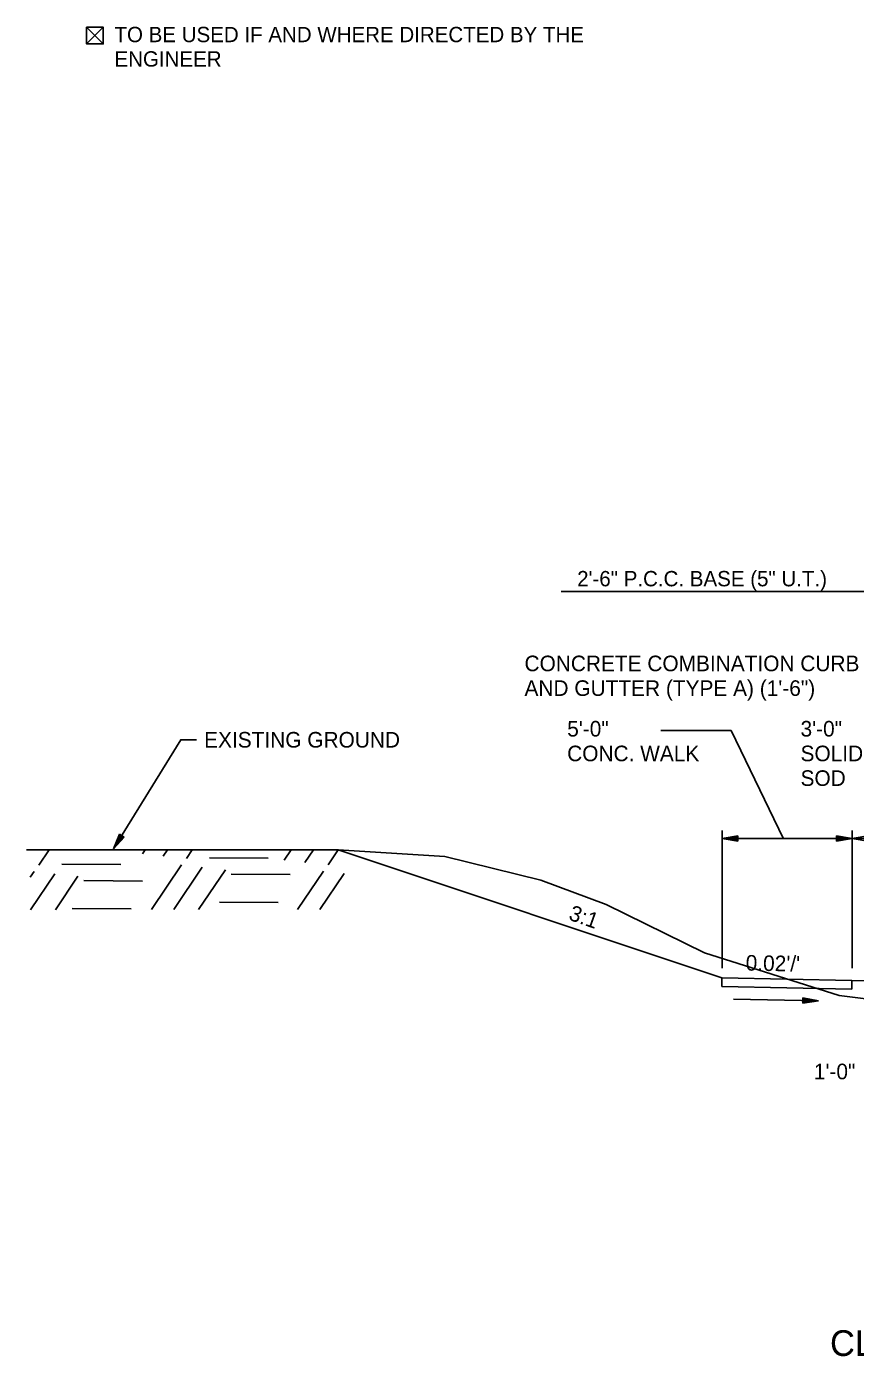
# Model space of a CAD drawing. Extents: x 1001270 to 1003428, y 1840152 to 1842912.
# Drawn here: x 1001298.1 to 1001330, y 1840574.1 to 1840625.3 of the extents above; entities that cross this region are included whole.
import ezdxf

# ---------------------------------------------------------------- set-up
doc = ezdxf.new("R2010")
doc.units = 0
for name, color, linetype in [('10', 7, 'Continuous'), ('19', 7, 'Continuous'), ('20', 7, 'Continuous'), ('8', 7, 'Continuous'), ('Default', 7, 'Continuous')]:
    doc.layers.add(name, color=color, linetype=linetype)

# ---------------------------------------------------------------- blocks, each defined once
blk = doc.blocks.new('TM')
at = {"layer": '8'}
for p, q in [((-120.309, 21.181), (-119.787, -20.829)), ((0, 0), (-120.309, 21.181)), ((-31.382, 2.945), (-120.176, 10.512)), ((-119.787, -20.829), (0, 0)), ((-119.911, -10.826), (-31.307, -3.057))]:
    blk.add_line(p, q, dxfattribs=at)

msp = doc.modelspace()

# ---------------------------------------------------------------- linework, layer by layer
at = {"layer": '10'}
for p, q in [((1001301.052, 1840625.255), (1001300.41, 1840624.614)), ((1001300.411, 1840625.255), (1001301.052, 1840624.614)), ((1001300.792, 1840624.614), (1001300.803, 1840624.614))]:
    msp.add_line(p, q, dxfattribs=at)
msp.add_lwpolyline([(1001300.803, 1840624.614), (1001301.052, 1840624.614), (1001301.052, 1840625.255), (1001300.411, 1840625.255), (1001300.41, 1840624.614), (1001300.792, 1840624.614)], dxfattribs=at)
at = {"layer": '19'}
for p, q in [((1001318.669, 1840603.549), (1001334.357, 1840603.549)), ((1001322.493, 1840598.203), (1001325.204, 1840598.203)), ((1001325.204, 1840598.203), (1001327.217, 1840594.032)), ((1001301.449, 1840593.643), (1001301.673, 1840594.209)), ((1001301.851, 1840594.1), (1001301.449, 1840593.643)), ((1001301.523, 1840593.784), (1001301.716, 1840594.177)), ((1001301.81, 1840594.121), (1001301.546, 1840593.772)), ((1001301.673, 1840594.209), (1001301.851, 1840594.1)), ((1001324.857, 1840589.055), (1001324.857, 1840594.346)), ((1001325.457, 1840594.15), (1001324.857, 1840594.046)), ((1001324.857, 1840594.046), (1001334.357, 1840594.046)), ((1001324.857, 1840594.046), (1001325.457, 1840593.94)), ((1001325.457, 1840594.095), (1001325.017, 1840594.061)), ((1001325.457, 1840593.94), (1001325.457, 1840594.15)), ((1001329.257, 1840594.151), (1001329.257, 1840593.941)), ((1001329.857, 1840594.046), (1001329.257, 1840594.151)), ((1001329.697, 1840594.061), (1001329.257, 1840594.096)), ((1001329.257, 1840593.941), (1001329.857, 1840594.046)), ((1001329.857, 1840589.055), (1001329.857, 1840594.346)), ((1001330.457, 1840594.15), (1001329.857, 1840594.046)), ((1001329.857, 1840594.046), (1001330.457, 1840593.94)), ((1001298.574, 1840593.019), (1001298.966, 1840593.602)), ((1001302.559, 1840593.453), (1001302.665, 1840593.603)), ((1001303.354, 1840593.361), (1001303.52, 1840593.606)), ((1001304.249, 1840593.269), (1001304.475, 1840593.608)), ((1001308.014, 1840593.214), (1001308.275, 1840593.609)), ((1001308.808, 1840593.122), (1001309.14, 1840593.61)), ((1001309.704, 1840593.03), (1001310.084, 1840593.604)), ((1001324.85, 1840588.682), (1001310.084, 1840593.604)), ((1001325.017, 1840594.031), (1001325.457, 1840593.99)), ((1001329.257, 1840593.991), (1001329.697, 1840594.031)), ((1001299.463, 1840593.058), (1001301.722, 1840593.037)), ((1001302.911, 1840591.306), (1001304.064, 1840593.027)), ((1001305.137, 1840593.298), (1001307.398, 1840593.287)), ((1001298.234, 1840592.551), (1001298.388, 1840592.777)), ((1001298.257, 1840591.302), (1001299.183, 1840592.685)), ((1001299.212, 1840591.305), (1001300.078, 1840592.593)), ((1001303.766, 1840591.308), (1001304.858, 1840592.935)), ((1001304.721, 1840591.311), (1001305.754, 1840592.843)), ((1001305.967, 1840592.67), (1001308.238, 1840592.658)), ((1001308.521, 1840591.312), (1001309.518, 1840592.787)), ((1001309.376, 1840591.314), (1001310.313, 1840592.695)), ((1001300.303, 1840592.429), (1001302.562, 1840592.407)), ((1001305.525, 1840591.6), (1001307.785, 1840591.578)), ((1001299.85, 1840591.349), (1001302.12, 1840591.337)), ((1001329.849, 1840588.582), (1001324.85, 1840588.682)), ((1001324.85, 1840588.682), (1001324.85, 1840588.349)), ((1001329.849, 1840588.249), (1001329.849, 1840588.582)), ((1001329.849, 1840588.582), (1001329.849, 1840588.582)), ((1001329.849, 1840588.582), (1001332.848, 1840588.522)), ((1001324.85, 1840588.349), (1001329.849, 1840588.249))]:
    msp.add_line(p, q, dxfattribs=at)
for points in [[(1001304.632, 1840597.842), (1001304.032, 1840597.841), (1001301.449, 1840593.643)], [(1001298.103, 1840593.602), (1001310.084, 1840593.604)], [(1001310.084, 1840593.604), (1001314.186, 1840593.355), (1001317.88, 1840592.437), (1001320.395, 1840591.503), (1001324.175, 1840589.645), (1001329.355, 1840588.008), (1001333.465, 1840587.484)]]:
    msp.add_lwpolyline(points, dxfattribs=at)
at = {"layer": '20'}
msp.add_line((1001325.288, 1840587.863), (1001328.558, 1840587.797), dxfattribs=at)

# ---------------------------------------------------------------- block references
at = {"layer": '19', "xscale": 0.0050063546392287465, "yscale": 0.005006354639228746, "rotation": -1.1310771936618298}
msp.add_blockref('TM', (1001328.558, 1840587.795), dxfattribs=at)

# ---------------------------------------------------------------- texts
at = {"layer": '19'}
for s, height, p in [('2\'-6" P.C.C. BASE (5" U.T.)', 0.59001, (1001319.28, 1840603.746)), ('EXISTING GROUND', 0.6, (1001304.932, 1840597.542))]:
    msp.add_text(s, height=height, dxfattribs=at).set_placement(p)
for s, height, rotation, p in [('CONCRETE COMBINATION CURB', 0.6, 360, (1001317.255, 1840600.479)), ('AND GUTTER (TYPE A) (1\'-6")', 0.6, 360, (1001317.255, 1840599.529)), ('5\'-0"', 0.6, 360, (1001318.897, 1840597.966)), ('3\'-0"', 0.6, 360, (1001327.873, 1840597.966)), ('CONC. WALK', 0.6, 360, (1001318.897, 1840597.016)), ('SOLID ', 0.6, 360, (1001327.873, 1840597.016)), ('SOD', 0.6, 360, (1001327.873, 1840596.066)), ('3:1', 0.6, 340.4943, (1001318.918, 1840590.932)), ("0.02'/'", 0.6, 358.8581, (1001325.758, 1840588.964)), ('1\'-0"', 0.6, 360, (1001328.385, 1840584.78)), ('CLAY ST. WEST TYPICAL 2-LANE NOTCH AND WIDEN ', 0.98999, 359.9954, (1001329.007, 1840574.134))]:
    msp.add_text(s, height=height, rotation=rotation, dxfattribs=at).set_placement(p)
at = {"layer": 'Default'}
for s, height, p in [('TO BE USED IF AND WHERE DIRECTED BY THE ', 0.59001, (1001301.483, 1840624.681)), ('ENGINEER', 0.59, (1001301.483, 1840623.741))]:
    msp.add_text(s, height=height, rotation=359.9954, dxfattribs=at).set_placement(p)

doc.saveas('drawing.dxf')
